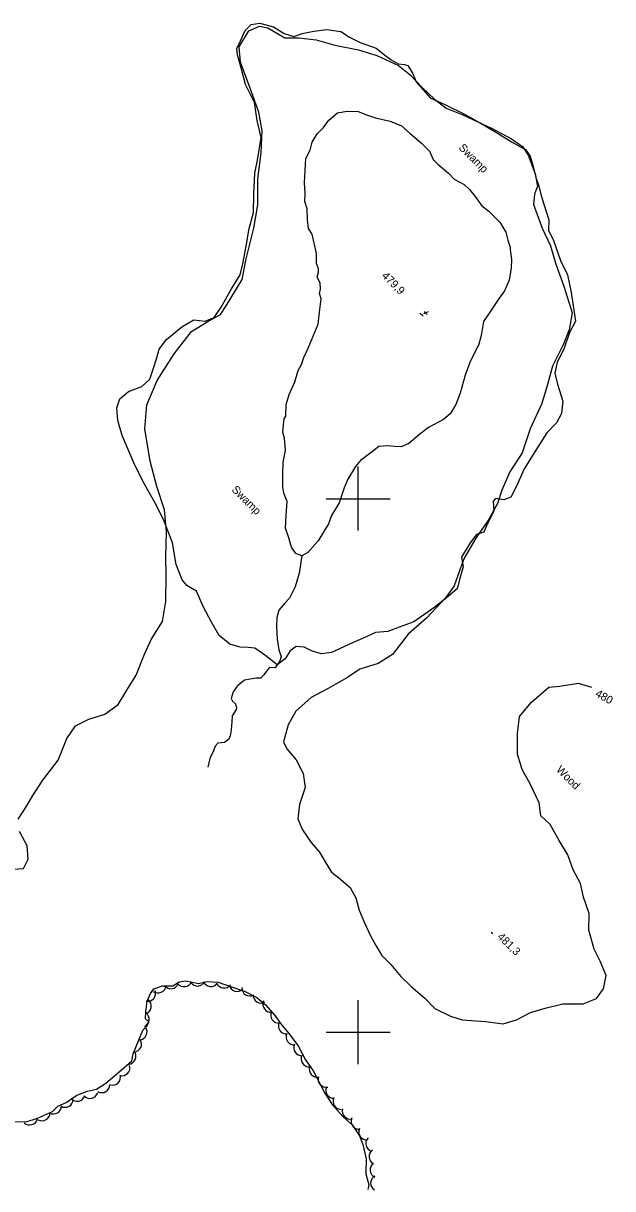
# Model space of a CAD drawing. Extents: x 642515 to 647219, y 6080136 to 6084356.
# Drawn here: x 643874.6 to 644095.6, y 6082341.5 to 6082778.3 of the extents above; entities that cross this region are included whole.
import ezdxf

# ---------------------------------------------------------------- set-up
doc = ezdxf.new("R2010")
doc.units = 0
for name, color, linetype in [('Level 1', 7, 'Continuous'), ('Level 3', 7, 'Continuous'), ('Level 4', 7, 'Continuous'), ('Level 44', 7, 'Continuous'), ('Level 61', 7, 'Continuous'), ('Level 7', 7, 'Continuous')]:
    doc.layers.add(name, color=color, linetype=linetype)

msp = doc.modelspace()

# ---------------------------------------------------------------- linework, layer by layer
at = {"layer": 'Level 1'}
for points in [[(643962.53, 6082720.02), (643963.83, 6082729.75), (643964.13, 6082738.06), (643962.87, 6082744.97), (643959.78, 6082753.63), (643956.08, 6082763.77), (643955.48, 6082769.54), (643959.13, 6082775.45), (643963.12, 6082777.29), (643966.29, 6082776.6), (643972.71, 6082772.89), (643977.93, 6082772.91), (643984.37, 6082772.14), (643991.4, 6082770.13), (644000.33, 6082768.43), (644007.16, 6082766.29), (644015.29, 6082762.51), (644019.69, 6082759.06), (644024.04, 6082754.41), (644028.81, 6082749.92), (644033.19, 6082746.49), (644039.4, 6082744.06), (644050.39, 6082738.91), (644057.62, 6082735), (644061.73, 6082732.17), (644063.91, 6082728.9), (644066.51, 6082721.94), (644067.41, 6082717.29), (644066.24, 6082714.3), (644065.89, 6082710.41), (644069.1, 6082701.48), (644072.29, 6082694.92), (644074.31, 6082688.02), (644077.29, 6082679.78), (644080.39, 6082669.8), (644079.29, 6082663.47), (644076.97, 6082657.85), (644073.06, 6082649.79), (644071.13, 6082642.98), (644069.01, 6082635.87), (644064.64, 6082626.37), (644061.63, 6082617.34), (644057.07, 6082610.19), (644053.96, 6082603.28), (644052.35, 6082598.36), (644049.06, 6082592.18), (644044.28, 6082585.39), (644039.9, 6082577.85), (644038.17, 6082573.04), (644036.19, 6082567.46), (644032.97, 6082563.07), (644025.96, 6082555.51), (644018.92, 6082549.3), (644013.01, 6082541.77), (644007.63, 6082538.41), (644000.74, 6082536.26), (643996.21, 6082533.14), (643988.96, 6082528.99), (643982.49, 6082525.61), (643976.79, 6082520.53)], [(643872.69, 6082479.98), (643875.99, 6082484.97), (643878.2, 6082488.94), (643881.91, 6082494.57), (643887.73, 6082502.09), (643890.92, 6082510.2), (643894.23, 6082515.04), (643899.15, 6082517.49), (643905.16, 6082519.42), (643910.15, 6082523.05), (643913.48, 6082528.34), (643916.95, 6082534.04), (643920.04, 6082541.8), (643922.58, 6082547.33), (643926.74, 6082554.05), (643928.05, 6082561.55), (643928.16, 6082571.38), (643928.08, 6082578.21), (643928.33, 6082587.69), (643927.53, 6082595.94), (643924.63, 6082604.69), (643922.15, 6082614.16), (643920.15, 6082626.31), (643920.95, 6082635.3), (643924.79, 6082644.42), (643931.12, 6082654.39), (643937.7, 6082662.76), (643943.59, 6082666.45), (643948.52, 6082669.23), (643950.69, 6082672.48), (643956.63, 6082682.28), (643958.18, 6082690.06), (643961.03, 6082701.5), (643962.53, 6082710.27), (643962.53, 6082720.02)], [(643976.79, 6082520.53), (643973.94, 6082515.43), (643972.12, 6082509.01), (643973.39, 6082506.32), (643976.95, 6082502.25), (643979.55, 6082497.12), (643980.23, 6082491.92), (643978.1, 6082485.49), (643977.53, 6082480.19), (643979.27, 6082476.07), (643982.5, 6082471.21), (643985.67, 6082467.65), (643987.79, 6082464.04), (643990.12, 6082460.15), (643992.94, 6082458.07), (643997.13, 6082454.44), (643999.22, 6082450.54), (644000.53, 6082445.88), (644002.58, 6082441.09), (644004.79, 6082436.31), (644006.82, 6082432.69), (644008.99, 6082428.88), (644012.39, 6082425.5), (644016.21, 6082421.04), (644020.08, 6082417.24), (644025.11, 6082412.86), (644028.9, 6082409.05), (644034.75, 6082406.16), (644039.16, 6082404.74), (644047.91, 6082404.18), (644054.52, 6082403.32), (644059.52, 6082404.83), (644064.8, 6082407.49), (644070.24, 6082409.15), (644076.86, 6082410.75), (644084.57, 6082410.83), (644089.51, 6082412.78), (644092.19, 6082416.4), (644093.18, 6082421.46), (644090.91, 6082426.77), (644088.64, 6082431.22), (644086.61, 6082438.39), (644086.82, 6082444.63), (644084.68, 6082450.75), (644083.47, 6082455.87), (644080.8, 6082460.99), (644078.72, 6082466.68), (644075.52, 6082471.97), (644072.2, 6082478), (644068.64, 6082481.21), (644068.06, 6082486.09), (644064.65, 6082493.2), (644061.68, 6082498.68), (644059.91, 6082504.38), (644059.89, 6082512), (644060.65, 6082518.53), (644065.17, 6082523.84), (644071.62, 6082529.49), (644075.75, 6082529.86), (644082.69, 6082530.95), (644087.64, 6082529.43)], [(643870.95, 6082461.21), (643874.72, 6082461.53), (643876.38, 6082465.06), (643876.06, 6082469.98), (643873.24, 6082475.39)]]:
    msp.add_lwpolyline(points, dxfattribs=at)
at = {"layer": 'Level 3'}
for p, q in [((644026.4, 6082670.16), (644024.63, 6082669.43)), ((644024.96, 6082670.33), (644026.06, 6082669.23)), ((644023.33, 6082669.68), (644024.47, 6082668.56)), ((644050.06, 6082437.7), (644050.63, 6082437.14))]:
    msp.add_line(p, q, dxfattribs=at)
at = {"layer": 'Level 4'}
for points in [[(643976.45, 6082643.93), (643977.69, 6082648.25), (643978.96, 6082650.45), (643979.8, 6082653.12), (643981.37, 6082656.6), (643982.6, 6082659.53), (643985.18, 6082665.52), (643985.63, 6082670.1), (643986.31, 6082675.01), (643985.67, 6082676.99), (643985.99, 6082678.64), (643985.9, 6082681.06), (643984.73, 6082683.13), (643985.24, 6082685.08), (643985.26, 6082686.31), (643984.54, 6082688.29), (643984.58, 6082692.06), (643982.93, 6082699.32), (643981.59, 6082701.46), (643981.18, 6082704.64), (643981.04, 6082708.73), (643980.16, 6082711.56), (643980.24, 6082714.52), (643980.07, 6082718.65), (643980.23, 6082723.17), (643980.48, 6082727.7), (643982.12, 6082730.74), (643982.94, 6082733.82), (643984.82, 6082736.87), (643987.1, 6082739.24), (643989.2, 6082742.02), (643992.4, 6082744.81), (643996, 6082745.45), (644000.1, 6082745.25), (644003.68, 6082743.96), (644006.64, 6082742.84), (644012.14, 6082741.69), (644016.44, 6082739.9), (644019.61, 6082737.03), (644023.85, 6082733.35), (644026.91, 6082730.43), (644028.25, 6082727.34), (644030.19, 6082725.43), (644034, 6082722.14), (644036.2, 6082719.91), (644039.9, 6082717.97), (644041.92, 6082716.06), (644043.98, 6082713.42), (644046.53, 6082709.86), (644049.13, 6082707.91), (644053.3, 6082703.81), (644055.46, 6082700.07), (644056.27, 6082697.08), (644057.14, 6082694.42), (644057.19, 6082693.52)], [(644057.19, 6082693.52), (644057.63, 6082689.85), (644057.51, 6082686.69), (644056.77, 6082682.06), (644055.06, 6082678.08), (644052.74, 6082674.88), (644048.73, 6082668.93), (644047.14, 6082666.56), (644046.27, 6082661.35), (644045.34, 6082658.06), (644042.07, 6082651.21), (644040.32, 6082646.49), (644038.43, 6082639.64), (644036.82, 6082635.42), (644034.63, 6082631.94), (644032.14, 6082629.77), (644026.5, 6082626.77), (644023.28, 6082624.31), (644019.1, 6082620.86), (644016.27, 6082619.61), (644013.74, 6082619.64), (644011.11, 6082620), (644007.85, 6082619.75), (644005.59, 6082617.83), (644001.04, 6082614.4), (643999.12, 6082612.17), (643996.27, 6082607.44), (643994.97, 6082604.26), (643992.98, 6082598.59), (643990.18, 6082593.81), (643989.08, 6082590.69), (643985.13, 6082584.38), (643981.29, 6082579.93), (643979.03, 6082578.71), (643976.74, 6082579.53), (643975.18, 6082581.95), (643974.18, 6082585.41), (643972.88, 6082589.07), (643973.16, 6082593.79), (643973.49, 6082599.09), (643972.23, 6082602.18), (643971.9, 6082604.41), (643971.89, 6082609.16), (643972.01, 6082613.8), (643972.88, 6082618.14), (643972.55, 6082622.88), (643971.87, 6082624.97), (643972.12, 6082627.85), (643972.45, 6082630.12), (643973.05, 6082631.13), (643973.22, 6082635.49), (643974.25, 6082639.14), (643976.45, 6082643.93)], [(643979.03, 6082578.71), (643978.06, 6082572.27), (643976.54, 6082567.12), (643974.4, 6082562.84), (643972.71, 6082560.95), (643970.4, 6082558.37), (643969.65, 6082555.64), (643969.5, 6082552.36), (643969.76, 6082547.46), (643970.38, 6082543.48), (643971.25, 6082540.99), (643970.85, 6082539.34), (643969.79, 6082537.81), (643969.02, 6082536.79), (643966.9, 6082536.84), (643966.28, 6082536.16), (643964.61, 6082533.94), (643963.61, 6082532.83), (643961.97, 6082532.91), (643957.53, 6082532.1), (643954.79, 6082529.92), (643953.35, 6082527.8), (643952.51, 6082525.3), (643953.06, 6082524.19), (643954.17, 6082523.18), (643954.59, 6082521.57), (643954.36, 6082521.15), (643952.94, 6082518.7), (643952.82, 6082516.49), (643952.49, 6082513.53), (643952.12, 6082511.22), (643951.54, 6082509.88), (643950.05, 6082508.74), (643947.54, 6082508.53), (643946.54, 6082507.41), (643945.9, 6082505.66), (643944.5, 6082502.73), (643943.78, 6082499.5)], [(643870.56, 6082366.66), (643875.71, 6082366.51), (643879.88, 6082367.87), (643885.61, 6082370.46), (643887.54, 6082372.44), (643890.65, 6082373.82), (643894.66, 6082376.56), (643898.66, 6082378.08), (643902.05, 6082378.74), (643905.51, 6082381.05), (643910.43, 6082385.14), (643915.26, 6082389.48), (643915.85, 6082392.04), (643917.79, 6082396.96), (643919.37, 6082400.97), (643921, 6082402.6), (643921.65, 6082404.03), (643920.37, 6082405.19), (643920.55, 6082407.81), (643920.99, 6082411.76), (643922.31, 6082414.6), (643923.6, 6082416.39), (643926.8, 6082417.53), (643930.64, 6082417.49), (643933.09, 6082419), (643935.6, 6082419.38), (643940.3, 6082418.4), (643943.36, 6082419.21), (643947.7, 6082418.86), (643952.69, 6082417.16), (643957.84, 6082415.47), (643962.12, 6082413.15), (643965.37, 6082410.38), (643969.02, 6082406.32), (643971.22, 6082403.25), (643974.19, 6082399.64), (643977.62, 6082395), (643980.35, 6082389.75), (643983.25, 6082385.73)], [(643983.25, 6082385.73), (643987.62, 6082377.3), (643990.37, 6082373.11), (643994.36, 6082368.59), (643997.87, 6082365.42), (644000.7, 6082361.32), (644001.85, 6082358.11), (644003.12, 6082352.63), (644003.09, 6082347.07), (644004.21, 6082342.97), (644003.73, 6082341.23)]]:
    msp.add_lwpolyline(points, dxfattribs=at)
at = {"layer": 'Level 44'}
for centre, start, end in [((643925.14, 6082417.87), 233.2479, 353.2259), ((643929.92, 6082419.45), 218.7931, 338.771), ((643934.87, 6082420.21), 218.7931, 338.771), ((643939.89, 6082420.46), 212.7027, 332.6806), ((643944.92, 6082420.27), 203.5935, 323.5715), ((643949.89, 6082419.71), 203.5935, 323.5715), ((643954.76, 6082418.41), 192.8478, 312.8258), ((643959.54, 6082416.75), 177.7614, 297.7394), ((643919.6, 6082409.99), 289.643, 49.6209), ((643921.24, 6082414.73), 260.1318, 20.1097), ((643963.77, 6082414.08), 177.7614, 297.7394), ((643967.42, 6082410.64), 155.8169, 275.7949), ((643918.83, 6082405.04), 293.1964, 53.1743), ((643970.34, 6082406.58), 155.8169, 275.7949), ((643973.25, 6082402.51), 155.1571, 275.135), ((643918, 6082400.24), 275.2756, 35.2535), ((643976.12, 6082398.42), 155.1571, 275.135), ((643915.91, 6082395.7), 275.2756, 35.2535), ((643978.98, 6082394.31), 154.1924, 274.1704), ((643913.83, 6082391.14), 275.6603, 35.6383), ((643981.79, 6082390.17), 154.1924, 274.1704), ((643911.59, 6082386.85), 255.0768, 15.0548), ((643984.84, 6082386.27), 161.3222, 281.3002), ((643908.05, 6082383.31), 255.0768, 15.0548), ((643988.14, 6082382.51), 161.3222, 281.3002), ((643899.69, 6082378.35), 222.7583, 342.7362), ((643904.05, 6082380.49), 241.0808, 1.0587), ((643991.01, 6082378.38), 153.5993, 273.5773), ((643890.29, 6082375), 239.1482, 359.1261), ((643894.82, 6082377.24), 222.7583, 342.7362), ((643993.78, 6082374.21), 153.5993, 273.5773), ((643881.64, 6082369.95), 240.9296, 0.9076), ((643885.93, 6082372.52), 240.9296, 0.9076), ((643997.13, 6082370.59), 164.188, 284.166), ((643876.99, 6082368.39), 226.9272, 346.9051), ((644000.47, 6082366.82), 155.8416, 275.8195), ((644003.39, 6082362.77), 155.8416, 275.8195), ((644005.99, 6082358.44), 135.3401, 255.3181), ((644007.21, 6082353.54), 125.0163, 244.9943), ((644007.64, 6082348.56), 125.0163, 244.9943), ((644007.84, 6082343.54), 117.448, 237.4259)]:
    msp.add_arc(centre, 3, start, end, dxfattribs=at)
at = {"layer": 'Level 61'}
for p, q in [((644000, 6082612.16), (644000, 6082588.16)), ((644012.16, 6082600), (643988.16, 6082600)), ((644000, 6082412.16), (644000, 6082388.16)), ((644012.16, 6082400), (643988.16, 6082400))]:
    msp.add_line(p, q, dxfattribs=at)
at = {"layer": 'Level 7'}
for points in [[(643958.14, 6082694.77), (643959.33, 6082701.47), (643960.97, 6082707.47), (643961.02, 6082714.28), (643961.41, 6082722.17), (643962.38, 6082727.06), (643963.73, 6082735.5), (643962.32, 6082741.91), (643961.31, 6082748.59), (643957.92, 6082755.39), (643956.39, 6082761.14), (643954.96, 6082766.49), (643954.67, 6082768.94), (643955.99, 6082771.8), (643957.83, 6082775.59), (643960.07, 6082777.92), (643963.24, 6082778.33), (643968.46, 6082777.04), (643972.43, 6082774.54), (643976.09, 6082773.41), (643979.22, 6082774.48), (643983.5, 6082775.44), (643988.37, 6082776.02), (643993.72, 6082775.23), (643996.86, 6082773.17), (644000.89, 6082771.08), (644006.96, 6082769.01), (644010.21, 6082766.39), (644012.51, 6082764.62), (644015.2, 6082763.12), (644017.5, 6082762.91), (644018.83, 6082762.48), (644020.53, 6082759.7), (644021.47, 6082757.45), (644021.9, 6082756.38)], [(644021.9, 6082756.38), (644027.16, 6082750.37), (644032.59, 6082747.95), (644040.27, 6082744.2), (644045.96, 6082740.84), (644051.98, 6082737.42), (644057.64, 6082733.85), (644060.83, 6082732.21), (644062.93, 6082731.09), (644064.69, 6082728.56), (644065.8, 6082724.6), (644066.83, 6082720.55), (644067.9, 6082717.24), (644068.53, 6082714.65), (644069.8, 6082710.53), (644071.67, 6082704.64), (644071.47, 6082700.61), (644073.28, 6082697.26), (644076.05, 6082689.45), (644078.62, 6082684.01), (644080.03, 6082677.44), (644081.03, 6082670.77), (644081.66, 6082666.62), (644079.43, 6082662.41), (644077.23, 6082656.15), (644074.78, 6082651.36), (644073.86, 6082647.21), (644074.89, 6082643.01), (644076.94, 6082636.64), (644076.37, 6082632.02), (644074.51, 6082628.57), (644070.87, 6082624.86), (644067.63, 6082619.7), (644062.44, 6082611.32), (644059.59, 6082605.03), (644057.45, 6082600.75), (644054.81, 6082599.71), (644051.68, 6082600.2), (644050.76, 6082599.17), (644050.96, 6082595.42), (644048.45, 6082590.38), (644047.21, 6082587.61), (644044.56, 6082586.74), (644042.2, 6082583.59), (644038.89, 6082578.18), (644039.57, 6082574.62), (644038.25, 6082570.21), (644037.31, 6082566.4), (644034.03, 6082563.61), (644028.95, 6082559.5)], [(644028.95, 6082559.5), (644021.08, 6082554.02), (644015.49, 6082551.93), (644011.25, 6082550.32), (644006.7, 6082549.93), (644002.96, 6082548.18), (643998.01, 6082546.12), (643990.22, 6082542.45), (643986.33, 6082541.92), (643982.6, 6082543.12), (643979.92, 6082544.45), (643976.96, 6082544.79), (643974.69, 6082543.11), (643972.81, 6082540.15), (643969.79, 6082537.81), (643965.6, 6082541.27), (643961.37, 6082544.16), (643958.91, 6082544.36), (643955.97, 6082544.54), (643951.99, 6082545.64), (643948.07, 6082548.87), (643945.2, 6082553.79), (643942.02, 6082559.77), (643939.59, 6082565.53), (643935.97, 6082567.55), (643934.15, 6082569.67), (643931.88, 6082575.44), (643930.54, 6082583.64), (643927.22, 6082592.39), (643923.93, 6082598.77), (643920.06, 6082605.53), (643916.41, 6082612.71), (643911.73, 6082623.77), (643910.04, 6082629.5), (643909.71, 6082634.15), (643910.75, 6082637.56), (643914.11, 6082640.28), (643919.07, 6082642.17), (643922.02, 6082644.95), (643923.43, 6082649.12), (643924.55, 6082652.62), (643925.58, 6082656.19), (643928.33, 6082659.78), (643934.03, 6082664.58), (643938.55, 6082667.19), (643942.74, 6082666.67), (643946.17, 6082668.08), (643948.74, 6082671.98), (643952.7, 6082678.83), (643955.94, 6082684), (643956.94, 6082688.23), (643958.14, 6082694.77)]]:
    msp.add_lwpolyline(points, dxfattribs=at)

# ---------------------------------------------------------------- texts
at = {"layer": 'Level 1'}
msp.add_text('480', height=3, rotation=330.5507, dxfattribs=at).set_placement((644088.78, 6082526.25))
at = {"layer": 'Level 3'}
for s, rotation, p in [('  479,9', 315.1735, (644007.18, 6082685.01)), ('481,3', 315.59, (644052.09, 6082435.66))]:
    msp.add_text(s, height=3, rotation=rotation, dxfattribs=at).set_placement(p)
at = {"layer": 'Level 44'}
msp.add_text('Wood', height=3, rotation=315.1749, dxfattribs=at).set_placement((644074.15, 6082498.26))
at = {"layer": 'Level 7'}
for p in [(644037.62, 6082731.45), (643952.5, 6082603.28)]:
    msp.add_text('Swamp', height=3, rotation=315.1749, dxfattribs=at).set_placement(p)

doc.saveas('drawing.dxf')
